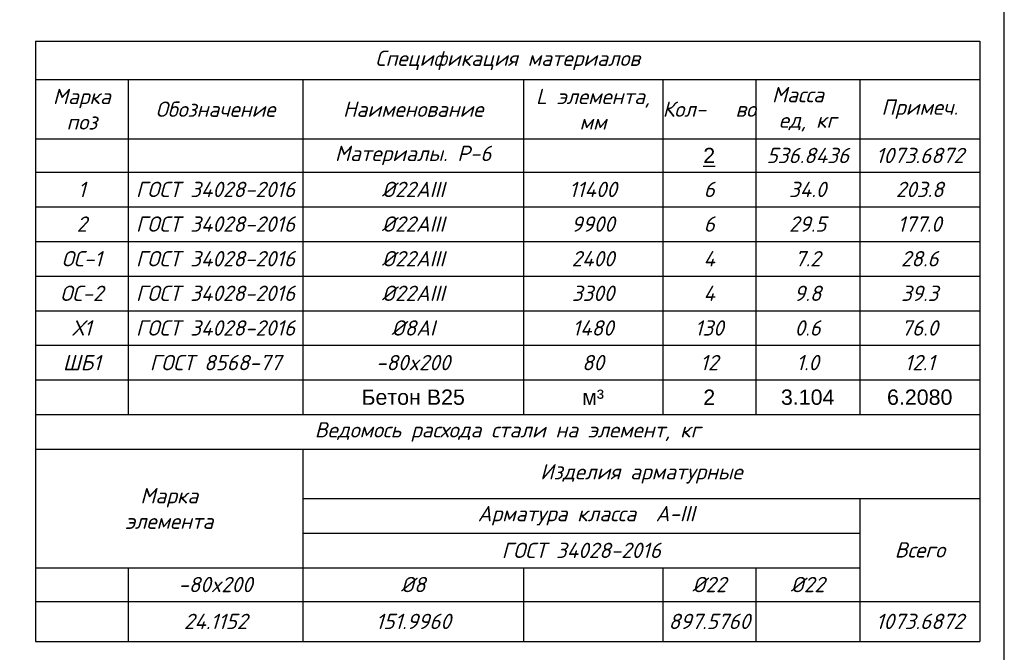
# Model space of a CAD drawing. Header units: millimetres. Extents: x -33345 to 4712671, y -3392 to 121473.
# Tile 635 of 656: x 3274459 to 3293753, y 53585 to 65981. Entities that reach past the tile are written whole.
import ezdxf

# ---------------------------------------------------------------- set-up
doc = ezdxf.new("R2010")
doc.units = ezdxf.units.MM
doc.layers.add('0.25', color=7, linetype='Continuous', lineweight=25)
doc.layers.add('Лист', color=7, linetype='Continuous')
doc.styles.add('ISOCPEUR', font='isocpeui.ttf', dxfattribs={"height": 300})
doc.styles.get("Standard").update_dxf_attribs({"font": 'arial.ttf'})
doc.styles.add('Тохир', font='isocpeui.ttf', dxfattribs={"oblique": 2, "height": 250})

# ---------------------------------------------------------------- blocks, each defined once
blk = doc.blocks.new('*U328')
at = {"layer": '0.25', "color": 7, "linetype": 'Continuous', "lineweight": 30, "ltscale": 100}
blk.add_lwpolyline([(-57400, 500), (-500, 500), (-500, 41500), (-57400, 41500), (-57400, 500)], dxfattribs=at)
blk = doc.blocks.new('*T2331')
at = {"color": 0, "linetype": 'ByBlock', "lineweight": -2, "transparency": 16777216}
for p, q in [((0, 0), (18500, 0)), ((0, 0), (0, -11762)), ((18500, 0), (18500, -11762)), ((0, -753), (18500, -753)), ((1813, -753), (1813, -7318)), ((5238, -753), (5238, -7318)), ((9558, -753), (9558, -7318)), ((12289, -753), (12289, -7318)), ((14110, -753), (14110, -7318)), ((16149, -753), (16149, -7318)), ((0, -1914), (18500, -1914)), ((0, -2567), (18500, -2567)), ((0, -3245), (18500, -3245)), ((0, -3924), (18500, -3924)), ((0, -4603), (18500, -4603)), ((0, -5282), (18500, -5282)), ((0, -5961), (18500, -5961)), ((0, -6639), (18500, -6639)), ((0, -7318), (18500, -7318)), ((0, -7997), (18500, -7997)), ((5238, -7997), (5238, -11762)), ((5238, -8961), (18500, -8961)), ((16149, -8961), (16149, -11762)), ((5238, -9640), (16149, -9640)), ((0, -10319), (16149, -10319)), ((1813, -10319), (1813, -11762)), ((9558, -10319), (9558, -11762)), ((12289, -10319), (12289, -11762)), ((14110, -10319), (14110, -11762)), ((0, -10980), (18500, -10980)), ((0, -11762), (18500, -11762))]:
    blk.add_line(p, q, dxfattribs=at)
at = {"color": 0, "lineweight": 25, "transparency": 16777216, "char_height": 300, "attachment_point": 5}
for s, insert, width, style in [('Спецификация материалов ', (9250, -377), 18497.6, 'ISOCPEUR'), ('Марка поз', (906, -1334), 1810.17, 'ISOCPEUR'), ('L элемента, мм', (10923, -1334), 2729.2, 'ISOCPEUR'), ('Масса   ед, кг', (15129, -1334), 2036.19, 'ISOCPEUR'), ('Обозначение', (3525, -1334), 3423.03, 'ISOCPEUR'), ('Наименование', (7398, -1334), 4317.14, 'ISOCPEUR'), ('Кол-   во', (13200, -1334), 1818.41, 'ISOCPEUR'), ('Примеч.', (17324, -1334), 2349.05, 'ISOCPEUR'), ('{\\C230;Материалы. Р-6}', (7398, -2241), 4317.14, 'ISOCPEUR'), ('{\\C230;536.8436}', (15129, -2241), 2036.19, 'Тохир'), ('{\\C230;1073.6872}', (17324, -2241), 2349.05, 'Тохир'), ('{\\C5;1}', (906, -2906), 1810.17, 'ISOCPEUR'), ('{\\C5;ГОСТ 34028-2016}', (3525, -2906), 3423.03, 'ISOCPEUR'), ('{\\C5;%%C22АIII}', (7398, -2906), 4317.14, 'ISOCPEUR'), ('{\\C5;11400}', (10923, -2906), 2729.2, 'ISOCPEUR'), ('{\\C5;6}', (13200, -2906), 1818.41, 'ISOCPEUR'), ('{\\C5;34.0}', (15129, -2906), 2036.19, 'ISOCPEUR'), ('{\\C5;203.8}', (17324, -2906), 2349.05, 'ISOCPEUR'), ('{\\C5;2}', (906, -3585), 1810.17, 'ISOCPEUR'), ('{\\C5;ГОСТ 34028-2016}', (3525, -3585), 3423.03, 'ISOCPEUR'), ('{\\C5;%%C22АIII}', (7398, -3585), 4317.14, 'ISOCPEUR'), ('{\\C5;9900}', (10923, -3585), 2729.2, 'ISOCPEUR'), ('{\\C5;6}', (13200, -3585), 1818.41, 'ISOCPEUR'), ('{\\C5;29.5}', (15129, -3585), 2036.19, 'ISOCPEUR'), ('{\\C5;177.0}', (17324, -3585), 2349.05, 'ISOCPEUR'), ('{\\C5;ОС-1}', (906, -4264), 1810.17, 'ISOCPEUR'), ('{\\C5;ГОСТ 34028-2016}', (3525, -4264), 3423.03, 'ISOCPEUR'), ('{\\C5;%%C22АIII}', (7398, -4264), 4317.14, 'ISOCPEUR'), ('{\\C5;2400}', (10923, -4264), 2729.2, 'ISOCPEUR'), ('{\\C5;4}', (13200, -4264), 1818.41, 'ISOCPEUR'), ('{\\C5;7.2}', (15129, -4264), 2036.19, 'ISOCPEUR'), ('{\\C5;28.6}', (17324, -4264), 2349.05, 'ISOCPEUR'), ('{\\C5;ОС-2}', (906, -4942), 1810.17, 'ISOCPEUR'), ('{\\C5;ГОСТ 34028-2016}', (3525, -4942), 3423.03, 'ISOCPEUR'), ('{\\C5;%%C22АIII}', (7398, -4942), 4317.14, 'ISOCPEUR'), ('{\\C5;3300}', (10923, -4942), 2729.2, 'ISOCPEUR'), ('{\\C5;4}', (13200, -4942), 1818.41, 'ISOCPEUR'), ('{\\C5;9.8}', (15129, -4942), 2036.19, 'ISOCPEUR'), ('{\\C5;39.3}', (17324, -4942), 2349.05, 'ISOCPEUR'), ('{\\C5;Х1}', (906, -5621), 1810.17, 'ISOCPEUR'), ('{\\C5;ГОСТ 34028-2016}', (3525, -5621), 3423.03, 'ISOCPEUR'), ('{\\C5;%%C8АI}', (7398, -5621), 4317.14, 'ISOCPEUR'), ('{\\C5;1480}', (10923, -5621), 2729.2, 'ISOCPEUR'), ('{\\C5;130}', (13200, -5621), 1818.41, 'ISOCPEUR'), ('{\\C5;0.6}', (15129, -5621), 2036.19, 'ISOCPEUR'), ('{\\C5;76.0}', (17324, -5621), 2349.05, 'ISOCPEUR'), ('{\\C5;ШБ1}', (906, -6300), 1810.17, 'ISOCPEUR'), ('{\\C5;ГОСТ 8568-77}', (3525, -6300), 3423.03, 'ISOCPEUR'), ('{\\C5;-80x200}', (7398, -6300), 4317.14, 'ISOCPEUR'), ('{\\C5;80}', (10923, -6300), 2729.2, 'ISOCPEUR'), ('{\\C5;12}', (13200, -6300), 1818.41, 'ISOCPEUR'), ('{\\C5;1.0}', (15129, -6300), 2036.19, 'ISOCPEUR'), ('{\\C5;12.1}', (17324, -6300), 2349.05, 'ISOCPEUR'), ('\\A1;Ведомось расхода стали на элемент, кг', (9250, -7658), 18497.6, 'ISOCPEUR'), ('\\A1;Изделия арматурные', (11869, -8479), 13259.6, 'ISOCPEUR'), ('Марка \\Pэлемента', (2619, -9158), 5235.6, 'ISOCPEUR'), ('\\A1; Арматура класса  А-III', (10693, -9300), 10908.15, 'ISOCPEUR'), ('{\\C5;ГОСТ 34028-2016}', (10693, -9979), 10908.15, 'ISOCPEUR'), ('Всего', (17324, -9970), 2349.05, 'Тохир'), ('{\\C256;-80x200}', (3525, -10649), 3423.03, 'ISOCPEUR'), ('%%C8', (7398, -10649), 4317.14, 'ISOCPEUR'), ('%%C22', (13200, -10649), 1818.41, 'ISOCPEUR'), ('%%C22', (15129, -10649), 2036.19, 'ISOCPEUR'), ('24.1152', (3525, -11371), 3423.03, 'Тохир'), ('151.9960', (7398, -11371), 4317.14, 'Тохир'), ('897.5760', (13200, -11371), 1818.41, 'Тохир'), ('1073.6872', (17324, -11371), 2349.05, 'Тохир')]:
    blk.add_mtext(s, dxfattribs=dict(at, insert=insert, width=width, style=style))
for s, insert, width in [('{\\L\\C230;2}', (13200, -2241), 1818.41), ('{\\C230;Бетон В25\\C40;\\c3266552; }', (7398, -6979), 4317.14), ('{\\C230;м³}', (10923, -6979), 2729.2), ('{\\C230;2}', (13200, -6979), 1818.41), ('{\\C230;3.104}', (15129, -6979), 2036.19), ('6.2080', (17324, -6979), 2349.05)]:
    blk.add_mtext(s, dxfattribs=dict(at, insert=insert, width=width))

msp = doc.modelspace()

# ---------------------------------------------------------------- block references
msp.add_blockref('*T2331', (3274770.803, 65561.396))
at = {"layer": 'Лист', "ltscale": 100, "transparency": 33554687}
msp.add_blockref('*U328', (3294252.538, 44501.326, 1359241.5), dxfattribs=at)

doc.saveas('drawing.dxf')
